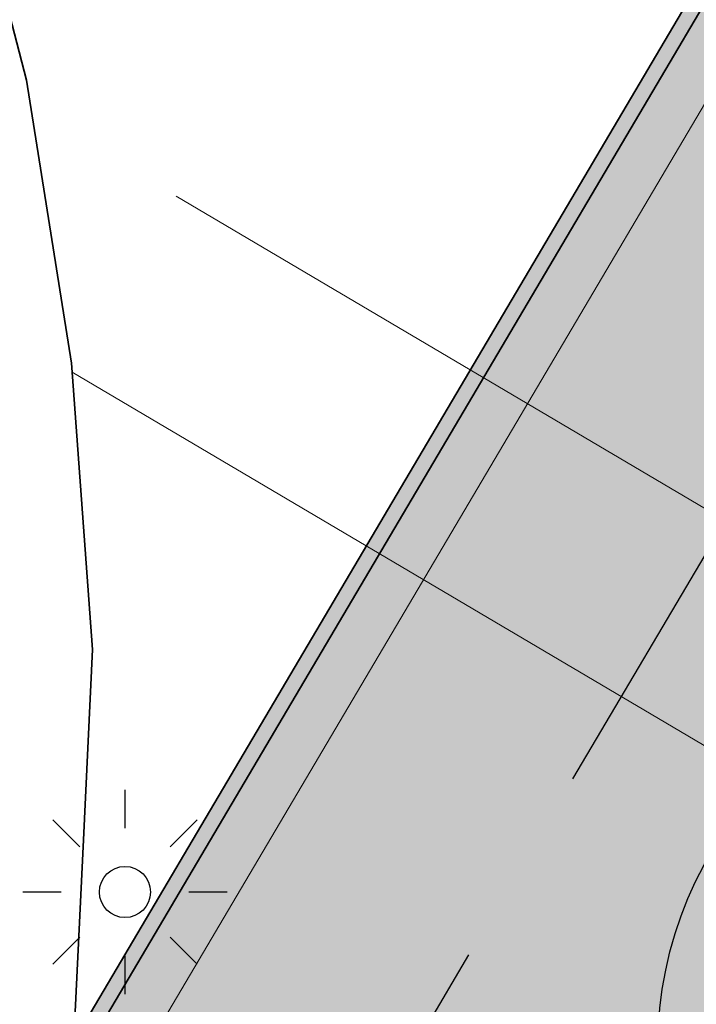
# Model space of a CAD drawing. Header units: metres. Extents: x 154038 to 155227, y 461678 to 462519.
# Tile 47 of 656: x 154292.99 to 154299.62, y 462044.14 to 462053.78. Entities that reach past the tile are written whole.
import ezdxf
from ezdxf import colors
from ezdxf.entities.mleader import LeaderData, LeaderLine
from ezdxf.math import Vec2, Vec3

# ---------------------------------------------------------------- set-up
doc = ezdxf.new("R2010")
doc.units = ezdxf.units.M
doc.linetypes.add('AM-AS', pattern=[16, 10, -2, 2, -2])
for name, color, linetype, lineweight in [('N-GV-GR-BOOM-G', 200, 'Continuous', 25), ('N-GV-GR-BOOM-S', 200, 'Continuous', 25), ('N-PV-KG-WERKGRENS-G', 1, 'Continuous', 35), ('N-WE-KG-WERKGRENS-G', 1, 'Continuous', 35), ('N-WE-KL-ET_LS_OV_LICHTMAST-G', 2, 'Continuous', 25), ('N-WE-KL-ET_LS_OV_LICHTMAST_4M-S', 1, 'Continuous', 25), ('N-WE-VH-KANTOPSLUITING_TROTTOIRBAND_130 150-G', 2, 'Continuous', 0), ('N-WE-VH-KANTVERHARDING_MOLGOOT-G', 6, 'Continuous', 18), ('N-WE-VH-VERHARDING_STRAATBAKSTEEN_Rijbaan-KV_DF-G', 160, 'Continuous', 35)]:
    doc.layers.add(name, color=color, linetype=linetype, lineweight=lineweight)
doc.layers.add('N-PV-WEG_RIJBAAN-AS-G', color=40, linetype='AM-AS')
doc.layers.add('X-XX-AL-HULP-T', color=7, linetype='Continuous')
for name, color, linetype, lineweight, true_color in [('N-WE-VH-KANTOPSLUITING_TROTTOIRBAND_130 150-V', 7, 'Continuous', 5, 0xa7a8aa), ('N-WE-VH-KANTVERHARDING_MOLGOOT-V', 7, 'Continuous', 18, 0xb76059), ('N-WE-VH-VERHARDING_STRAATBAKSTEEN_Rijbaan-KV_DF-V', 7, 'Continuous', 18, 0xb33d26)]:
    doc.layers.add(name, color=color, linetype=linetype, lineweight=lineweight, true_color=true_color)
doc.layers.add('X-XX-AL-PROFIEL-H', color=21, linetype='Continuous', lineweight=18, plot=False)
doc.styles.add('maatvoering', font='arial.ttf')

# ---------------------------------------------------------------- blocks, each defined once
blk = doc.blocks.new('_Dot')
at = {"color": 0, "linetype": 'ByBlock', "lineweight": -2}
blk.add_line((-0.5, 0), (-1, 0), dxfattribs=at)
at = {"color": 0, "linetype": 'ByBlock', "const_width": 0.5}
blk.add_lwpolyline([(-0.25, 0, 1), (0.25, 0, 1)], format="xyb", close=True, dxfattribs=at)
blk = doc.blocks.new('SKL-ET_OV_LICHTMAST-N')
at = {"layer": 'N-WE-KL-ET_LS_OV_LICHTMAST-G'}
for points in [[(0, 1), (0, 0.625)], [(-0.7071067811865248, 0.707106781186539), (-0.4419417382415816, 0.4419417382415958)], [(0.44194173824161, 0.4419417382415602), (0.7071067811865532, 0.7071067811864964)], [(-0.625, 0), (-1, 0)], [(1, 0), (0.625, 0)], [(-0.7071067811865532, -0.7071067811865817), (-0.4419417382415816, -0.44194173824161)], [(0.4419417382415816, -0.4419417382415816), (0.7071067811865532, -0.7071067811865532)], [(0, -0.625), (0, -1)]]:
    blk.add_lwpolyline(points, dxfattribs=at)
blk.add_circle((0, 0), 0.25, dxfattribs=at)
blk = doc.blocks.new('*U353')
at = {"layer": 'N-GV-GR-BOOM-G'}
blk.add_circle((-2.455635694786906e-11, 1.70530256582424e-11), 3.75, dxfattribs=at)

msp = doc.modelspace()

# ---------------------------------------------------------------- hatches: boundary and pattern name
at = {"layer": 'N-WE-VH-KANTOPSLUITING_TROTTOIRBAND_130 150-V'}
h = msp.add_hatch(color=256, dxfattribs=at)
h.dxf.hatch_style = 1
edge = h.paths.add_edge_path()
edge.add_arc((154316.7007223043, 462068.4799535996), 2.000000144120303, 252.7032247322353, 333.257784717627, ccw=False)
edge.add_arc((154313.1334630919, 462057.0210789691), 10.00129754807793, 72.70910643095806, 149.4192959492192)
edge.add_line((154304.5232118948, 462062.1092541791), (154281.4008986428, 462022.9723146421))
edge.add_line((154281.4008986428, 462022.9723146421), (154284.9895646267, 462020.85211158))
edge.add_line((154284.9895646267, 462020.85211158), (154283.8632318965, 462016.2799413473))
edge.add_line((154283.8632318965, 462016.2799413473), (154283.7182008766, 462016.3166251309))
edge.add_line((154283.7182008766, 462016.3166251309), (154284.8172414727, 462020.7796980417))
edge.add_line((154284.8172414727, 462020.7796980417), (154281.1954543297, 462022.9194692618))
edge.add_line((154281.1954543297, 462022.9194692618), (154304.2231416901, 462061.8962445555))
edge.add_arc((154313.1332879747, 462057.0098645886), 10.16205766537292, 72.72686998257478, 151.259360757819, ccw=False)
edge.add_arc((154316.700722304, 462068.4799536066), 1.85000015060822, 252.7032249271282, 333.2586910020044)
edge.add_line((154318.3528597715, 462067.6475220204), (154318.4868026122, 462067.5799993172))
at = {"layer": 'N-WE-VH-KANTVERHARDING_MOLGOOT-V'}
h = msp.add_hatch(color=256, dxfattribs=at)
h.dxf.hatch_style = 1
edge = h.paths.add_edge_path()
edge.add_line((154353.9603339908, 462153.7867322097), (154355.7628846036, 462164.1322223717))
edge.add_line((154355.7628846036, 462164.1322223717), (154352.1387758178, 462165.04183881))
edge.add_line((154352.1387758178, 462165.04183881), (154342.0407687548, 462124.7020604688))
edge.add_line((154342.0407687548, 462124.7020604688), (154335.4473333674, 462104.7467881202))
edge.add_line((154335.4473333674, 462104.7467881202), (154327.4245828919, 462085.3096333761))
edge.add_line((154327.4245828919, 462085.3096333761), (154318.4863874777, 462067.5791758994))
edge.add_arc((154316.7003034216, 462068.4804011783), 2.000575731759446, 251.8420764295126, 333.22532556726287, ccw=False)
edge.add_arc((154313.133468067, 462057.0210730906), 10.0013048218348, 72.88444778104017, 149.4192810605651)
edge.add_line((154304.52321193, 462062.1092542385), (154281.4008986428, 462022.9723146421))
edge.add_line((154281.4008986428, 462022.9723146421), (154281.8313814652, 462022.7179830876))
edge.add_line((154281.8313814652, 462022.7179830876), (154304.9536947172, 462061.8549226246))
edge.add_arc((154313.1328683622, 462057.0226231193), 9.500000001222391, 72.70322324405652, 149.4251791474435, ccw=False)
edge.add_arc((154316.700722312, 462068.4799534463), 2.49999999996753, 252.7032232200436, 333.2439932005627)
edge.add_line((154318.9330516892, 462067.3544733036), (154327.8795577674, 462085.1014164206))
edge.add_line((154327.8795577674, 462085.1014164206), (154335.9164138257, 462104.5727455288))
edge.add_line((154335.9164138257, 462104.5727455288), (154342.5212965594, 462124.562663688))
edge.add_line((154342.5212965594, 462124.562663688), (154352.5023382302, 462164.435079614))
edge.add_line((154352.5023382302, 462164.435079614), (154355.1934000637, 462163.7766586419))
edge.add_line((154355.1934000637, 462163.7766586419), (154353.4753339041, 462153.9082843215))
edge.add_line((154353.4753339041, 462153.9082843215), (154345.8849911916, 462123.5868862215))
edge.add_line((154345.8849911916, 462123.5868862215), (154339.1999770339, 462103.3544473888))
edge.add_line((154339.1999770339, 462103.3544473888), (154331.0643818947, 462083.6438977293))
edge.add_line((154331.0643818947, 462083.6438977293), (154321.4475125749, 462064.5671731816))
edge.add_line((154321.4475125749, 462064.5671731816), (154318.8886288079, 462060.2407197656))
edge.add_line((154318.8886288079, 462060.2407197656), (154316.4648734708, 462061.674251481))
edge.add_arc((154313.6649621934, 462056.9402788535), 5.499999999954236, 59.39777921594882, 149.4251789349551)
edge.add_line((154308.9296511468, 462059.7379259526), (154294.9713985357, 462036.112119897))
edge.add_arc((154299.7067095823, 462033.3144727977), 5.500000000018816, 149.4251789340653, 239.278439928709)
edge.add_line((154296.8969441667, 462028.5863422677), (154310.0954543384, 462020.7429214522))
edge.add_arc((154317.2452423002, 462033.5494498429), 14.66719595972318, 240.8257072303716, 248.928788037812)
edge.add_line((154311.9719746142, 462019.8629862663), (154334.2136220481, 462010.6888172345))
edge.add_arc((154336.310842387, 462015.7732706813), 5.500000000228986, 247.5849764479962, 256.0899883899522)
edge.add_line((154334.9886552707, 462010.434560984), (154350.479603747, 462006.5980660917))
edge.add_arc((154349.3978142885, 462002.2300308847), 4.500000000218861, 59.37977109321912, 76.08998839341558, ccw=False)
edge.add_line((154351.6898680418, 462006.102561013), (154352.3713960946, 462005.6991815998))
edge.add_arc((154355.1727951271, 462010.4322739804), 5.500000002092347, 239.3797710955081, 256.0899883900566)
edge.add_line((154353.8506080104, 462005.0935642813), (154356.8576089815, 462004.3488491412))
edge.add_line((154356.8576089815, 462004.3488491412), (154367.4052634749, 462001.6844520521))
edge.add_line((154367.4052634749, 462001.6844520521), (154370.4753142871, 462000.9089501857))
edge.add_arc((154371.819281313, 462006.2421981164), 5.499980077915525, 255.8560722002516, 334.798950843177)
edge.add_line((154376.7957691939, 462003.9003293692), (154378.8076092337, 462008.1754894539))
edge.add_arc((154373.8311063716, 462010.5173731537), 5.499999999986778, 334.7988763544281, 345.8749618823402)
edge.add_line((154379.1648164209, 462009.1751596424), (154402.0143723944, 462099.975099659))
edge.add_line((154402.0143723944, 462099.975099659), (154406.3783169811, 462098.8769249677))
edge.add_line((154406.3783169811, 462098.8769249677), (154396.8467126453, 462061.0000794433))
edge.add_line((154396.8467126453, 462061.0000794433), (154397.3315953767, 462060.8780600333))
edge.add_line((154397.3315953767, 462060.8780600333), (154406.9852191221, 462099.2397882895))
edge.add_line((154406.9852191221, 462099.2397882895), (154401.6515090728, 462100.5820018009))
edge.add_line((154401.6515090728, 462100.5820018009), (154378.6799336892, 462009.2971790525))
edge.add_arc((154373.8311063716, 462010.5173731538), 5.000000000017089, 334.79887635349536, 345.87496188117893, ccw=False)
edge.add_line((154378.3551998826, 462008.3883879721), (154376.3433598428, 462004.1132278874))
edge.add_arc((154371.8192663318, 462006.2422130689), 4.999999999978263, 255.8233322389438, 334.798876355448, ccw=False)
edge.add_line((154370.594703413, 462001.3944872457), (154356.9789372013, 462004.8339066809))
edge.add_line((154356.9789372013, 462004.8339066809), (154353.9708068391, 462005.5789015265))
edge.add_arc((154355.1727951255, 462010.4322739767), 4.999999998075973, 239.37977108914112, 256.08998839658, ccw=False)
edge.add_line((154352.6260687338, 462006.1294627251), (154351.944540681, 462006.5328421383))
edge.add_arc((154349.3978142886, 462002.2300308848), 5.000000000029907, 59.37977109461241, 76.08998839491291)
edge.add_line((154350.5998025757, 462007.0834033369), (154335.1088540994, 462010.9198982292))
edge.add_arc((154336.3108423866, 462015.7732706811), 4.999999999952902, 247.5849764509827, 256.0899883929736, ccw=False)
edge.add_line((154334.4042784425, 462011.1510402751), (154312.1571632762, 462020.327464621))
edge.add_arc((154317.2452423, 462033.549449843), 14.16719595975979, 240.8527758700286, 248.95229696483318, ccw=False)
edge.add_line((154310.3450331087, 462021.1762305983), (154297.1523773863, 462029.0161723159))
edge.add_arc((154299.7067095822, 462033.3144727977), 4.99999999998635, 149.425178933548, 239.2784399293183, ccw=False)
edge.add_line((154295.4018813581, 462035.8577883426), (154309.3601339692, 462059.4835943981))
edge.add_arc((154313.6649621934, 462056.9402788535), 4.999999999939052, 59.39777921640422, 149.425178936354, ccw=False)
edge.add_line((154316.2103360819, 462061.243890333), (154319.064452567, 462059.5558212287))
edge.add_line((154319.064452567, 462059.5558212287), (154321.8864262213, 462064.3270959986))
edge.add_line((154321.8864262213, 462064.3270959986), (154331.5193567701, 462083.4356807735))
edge.add_line((154331.5193567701, 462083.4356807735), (154339.669057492, 462103.1804047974))
edge.add_line((154339.669057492, 462103.1804047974), (154346.3655189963, 462123.4474894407))
edge.add_line((154346.3655189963, 462123.4474894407), (154353.9603339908, 462153.7867322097))
at = {"layer": 'N-WE-VH-VERHARDING_STRAATBAKSTEEN_Rijbaan-KV_DF-V'}
h = msp.add_hatch(color=256, dxfattribs=at)
h.dxf.hatch_style = 1
edge = h.paths.add_edge_path()
edge.add_line((154346.3655189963, 462123.4474894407), (154339.6690574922, 462103.1804047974))
edge.add_line((154339.6690574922, 462103.1804047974), (154331.5193567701, 462083.4356807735))
edge.add_line((154331.5193567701, 462083.4356807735), (154321.8864262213, 462064.3270959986))
edge.add_line((154321.8864262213, 462064.3270959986), (154319.064452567, 462059.5558212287))
edge.add_line((154319.064452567, 462059.5558212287), (154316.2103360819, 462061.243890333))
edge.add_arc((154313.6649621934, 462056.9402788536), 4.999999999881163, 59.39777921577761, 149.4251789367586)
edge.add_line((154309.3601339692, 462059.4835943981), (154295.4018813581, 462035.8577883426))
edge.add_arc((154299.7067095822, 462033.3144727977), 4.999999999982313, 149.425178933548, 239.2784399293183)
edge.add_line((154297.1523773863, 462029.0161723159), (154310.3450331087, 462021.1762305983))
edge.add_arc((154317.2452423, 462033.549449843), 14.16719595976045, 240.8527758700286, 248.9522969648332)
edge.add_line((154312.1571632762, 462020.327464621), (154334.4042784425, 462011.1510402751))
edge.add_arc((154336.3108423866, 462015.7732706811), 4.999999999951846, 247.5849764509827, 256.0899883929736)
edge.add_line((154335.1088540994, 462010.9198982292), (154350.5998025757, 462007.0834033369))
edge.add_arc((154349.3978142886, 462002.2300308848), 5.000000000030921, 59.37977109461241, 76.0899883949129, ccw=False)
edge.add_line((154351.944540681, 462006.5328421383), (154352.6260687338, 462006.1294627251))
edge.add_arc((154355.1727951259, 462010.4322739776), 4.999999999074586, 239.3797710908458, 256.0899883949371)
edge.add_line((154353.9708068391, 462005.5789015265), (154356.9781779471, 462004.8340984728))
edge.add_line((154356.9781779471, 462004.8340984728), (154367.5271780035, 462002.1693614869))
edge.add_line((154367.5271780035, 462002.1693614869), (154370.594703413, 462001.3944872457))
edge.add_arc((154371.8192663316, 462006.2422130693), 5.000000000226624, 255.8233322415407, 334.7988763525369)
edge.add_line((154376.3433598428, 462004.1132278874), (154378.3551998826, 462008.3883879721))
edge.add_arc((154373.8311063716, 462010.5173731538), 5.000000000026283, 334.7988763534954, 345.8749618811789)
edge.add_line((154378.6799336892, 462009.2971790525), (154401.6515090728, 462100.5820018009))
edge.add_line((154401.6515090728, 462100.5820018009), (154406.9852191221, 462099.2397882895))
edge.add_line((154406.9852191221, 462099.2397882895), (154397.3315953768, 462060.8780600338))
edge.add_line((154397.3315953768, 462060.8780600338), (154396.6527595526, 462061.0488872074))
edge.add_line((154396.6527595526, 462061.0488872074), (154394.6715745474, 462053.1760217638))
edge.add_line((154394.6715745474, 462053.1760217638), (154395.3511736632, 462053.0050023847))
edge.add_line((154395.3511736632, 462053.0050023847), (154390.2256132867, 462032.6401919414))
edge.add_line((154390.2256132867, 462032.6401919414), (154389.5467596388, 462032.8109482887))
edge.add_line((154389.5467596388, 462032.8109482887), (154388.7372010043, 462029.5939109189))
edge.add_line((154388.7372010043, 462029.5939109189), (154389.4156288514, 462029.4214625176))
edge.add_line((154389.4156288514, 462029.4214625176), (154383.7651946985, 462006.9676746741))
edge.add_line((154383.7651946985, 462006.9676746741), (154376.807218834, 461992.1819759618))
edge.add_arc((154381.331312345, 461990.0529907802), 4.999999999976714, 154.7988763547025, 166.0156035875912)
edge.add_line((154376.4795044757, 461991.2612789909), (154371.1051861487, 461969.68365288))
edge.add_line((154371.1051861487, 461969.68365288), (154363.8723419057, 461953.1420104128))
edge.add_arc((154368.4536651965, 461951.1389210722), 5.000088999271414, 156.3836358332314, 248.3411709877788)
edge.add_line((154366.60823727, 461946.491848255), (154366.6592998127, 461946.4715747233))
edge.add_line((154366.6592998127, 461946.4715747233), (154352.2416857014, 461952.1958481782))
edge.add_arc((154354.0386536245, 461956.8622859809), 5.000473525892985, 248.939130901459, 336.380420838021)
edge.add_line((154358.6202168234, 461954.8587855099), (154365.8806715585, 461971.4635736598))
edge.add_line((154365.8806715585, 461971.4635736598), (154371.1315098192, 461992.5091953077))
edge.add_arc((154366.27970195, 461993.7174835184), 4.999999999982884, 346.0156035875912, 435.8233322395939)
edge.add_line((154367.5042648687, 461998.5652093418), (154356.1296396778, 462001.438503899))
edge.add_line((154356.1296396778, 462001.438503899), (154353.1565705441, 462002.1748154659))
edge.add_arc((154351.9545822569, 461997.321443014), 4.99999999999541, 76.08998839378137, 92.77818827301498)
edge.add_line((154351.7122345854, 462002.315566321), (154350.8803402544, 462002.2858641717))
edge.add_arc((154350.6379925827, 462007.2799874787), 4.999999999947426, 256.0899883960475, 272.778188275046, ccw=False)
edge.add_line((154349.4360042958, 462002.4266150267), (154337.7325265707, 462005.3251033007))
edge.add_arc((154337.2517312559, 462003.38375432), 1.999999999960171, 76.08998839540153, 165.7499673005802)
edge.add_line((154335.3132697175, 462003.8760620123), (154335.1888994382, 462003.3863540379))
edge.add_line((154335.1888994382, 462003.3863540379), (154331.809089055, 462004.2350527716))
edge.add_line((154331.809089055, 462004.2350527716), (154332.0188515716, 462005.1214022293))
edge.add_arc((154330.0726110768, 462005.5819974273), 1.999999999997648, 346.6854067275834, 427.584976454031)
edge.add_line((154330.8352366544, 462007.4308895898), (154310.3759552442, 462015.8698735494))
edge.add_arc((154317.2452423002, 462033.5494498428), 18.96719595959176, 240.6390520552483, 248.76667882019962, ccw=False)
edge.add_line((154307.9454396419, 462017.0186243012), (154294.2962136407, 462025.129890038))
edge.add_arc((154292.7636143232, 462022.5509097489), 2.999999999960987, 59.27843992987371, 165.8531268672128)
edge.add_line((154289.8545971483, 462023.2841348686), (154287.8359008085, 462015.2751044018))
edge.add_line((154287.8359008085, 462015.2751044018), (154283.8632318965, 462016.2799413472))
edge.add_line((154283.8632318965, 462016.2799413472), (154284.9895646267, 462020.85211158))
edge.add_line((154284.9895646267, 462020.85211158), (154281.4008986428, 462022.9723146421))
edge.add_line((154281.4008986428, 462022.9723146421), (154304.5232118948, 462062.1092541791))
edge.add_arc((154313.1334630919, 462057.0210789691), 10.00129754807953, 72.70910643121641, 149.419295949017, ccw=False)
edge.add_arc((154316.7007223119, 462068.4799534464), 2.000000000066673, 252.7032232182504, 333.2466271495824)
edge.add_line((154318.4866272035, 462067.5796514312), (154327.4245828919, 462085.3096333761))
edge.add_line((154327.4245828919, 462085.3096333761), (154335.4473333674, 462104.7467881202))
edge.add_line((154335.4473333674, 462104.7467881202), (154342.0407687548, 462124.7020604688))
edge.add_line((154342.0407687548, 462124.7020604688), (154352.1387758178, 462165.04183881))
edge.add_line((154352.1387758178, 462165.04183881), (154355.7628846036, 462164.1322223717))
edge.add_line((154355.7628846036, 462164.1322223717), (154353.9603339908, 462153.7867322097))
edge.add_line((154353.9603339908, 462153.7867322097), (154346.3655189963, 462123.4474894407))
edge = h.paths.add_edge_path(flags=17)
edge.add_arc((154735.5031688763, 462271.5015979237), 4.999999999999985, 125.9385176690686, 138.150287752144, ccw=False)
edge.add_line((154732.5685849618, 462275.549834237), (154735.8470371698, 462277.9263983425))
edge.add_arc((154736.4339539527, 462277.1167510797), 1.000000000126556, 44.27258667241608, 125.93851766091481, ccw=False)
edge.add_line((154737.1499807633, 462277.8148238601), (154732.334294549, 462282.9696525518))
edge.add_arc((154731.6182677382, 462282.2715797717), 1.000000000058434, -54.06148233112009, 44.272586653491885, ccw=False)
edge.add_line((154732.2051845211, 462281.4619325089), (154729.9240080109, 462279.8082978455))
edge.add_arc((154735.7931758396, 462271.7118252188), 9.999999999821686, 125.9385176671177, 159.8812514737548)
edge.add_line((154726.4033583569, 462275.1514949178), (154712.1371545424, 462236.2067526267))
edge.add_arc((154709.3202092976, 462237.2386535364), 3.000000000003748, 249.8812514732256, 339.8812514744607, ccw=False)
edge.add_line((154708.2883083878, 462234.4217082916), (154663.7725424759, 462250.7286845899))
edge.add_line((154663.7725424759, 462250.7286845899), (154656.1079703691, 462250.0630933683))
edge.add_line((154656.1079703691, 462250.0630933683), (154584.3613417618, 462276.2290524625))
edge.add_arc((154586.0632988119, 462280.9304984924), 5.000025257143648, 159.6304989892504, 250.09938210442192, ccw=False)
edge.add_line((154581.3759381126, 462282.6708726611), (154586.6440892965, 462297.0625800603))
edge.add_line((154586.6440892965, 462297.0625800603), (154545.8382322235, 462312.2135262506))
edge.add_line((154545.8382322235, 462312.2135262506), (154543.9238186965, 462307.0574598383))
edge.add_line((154543.9238186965, 462307.0574598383), (154578.6714521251, 462294.1558922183))
edge.add_arc((154577.6272265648, 462291.3434923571), 3.000000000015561, -20.21334639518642, 69.63036995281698, ccw=False)
edge.add_line((154580.442464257, 462290.3069419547), (154576.1003610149, 462278.5139286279))
edge.add_arc((154571.4082981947, 462280.2415126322), 5.000000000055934, 301.49318088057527, 339.7866536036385, ccw=False)
edge.add_arc((154579.2442544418, 462267.4509774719), 9.999999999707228, 121.4931808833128, 159.6303699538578)
edge.add_line((154569.869588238, 462270.9317293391), (154560.0751634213, 462244.5540653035))
edge.add_arc((154557.2717091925, 462245.6220748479), 2.999999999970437, 249.9106884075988, 339.14506041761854, ccw=False)
edge.add_line((154556.2412556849, 462242.8045998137), (154537.0470548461, 462249.8246199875))
edge.add_arc((154536.360085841, 462247.9463032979), 2.000000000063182, 69.9106884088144, 159.7067651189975)
edge.add_line((154534.484226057, 462248.6399531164), (154518.7866293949, 462206.1884314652))
edge.add_line((154518.7866293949, 462206.1884314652), (154517.1266457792, 462201.6684760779))
edge.add_line((154517.1266457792, 462201.6684760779), (154504.0308506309, 462166.2479160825))
edge.add_line((154504.0308506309, 462166.2479160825), (154508.5329932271, 462164.5833704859))
edge.add_line((154508.5329932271, 462164.5833704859), (154521.6305956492, 462200.0088186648))
edge.add_line((154521.6305956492, 462200.0088186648), (154523.2905399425, 462204.5286669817))
edge.add_line((154523.2905399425, 462204.5286669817), (154536.2906664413, 462239.6853322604))
edge.add_arc((154540.9803159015, 462237.9512077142), 5.000000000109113, 69.91068840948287, 159.706765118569, ccw=False)
edge.add_line((154542.6977384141, 462242.6469994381), (154554.4056087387, 462238.3650037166))
edge.add_arc((154557.1538001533, 462245.8775869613), 7.999466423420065, 249.90688527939, 339.6332798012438)
edge.add_line((154564.6531743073, 462243.093552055), (154574.4386699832, 462269.447448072))
edge.add_arc((154579.1259759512, 462267.7069990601), 5.000000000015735, 69.96311292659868, 159.6294766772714, ccw=False)
edge.add_line((154580.8391011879, 462272.4043602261), (154655.4630948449, 462245.1890275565))
edge.add_line((154655.4630948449, 462245.1890275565), (154663.1240823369, 462245.8543074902))
edge.add_line((154663.1240823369, 462245.8543074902), (154713.9613245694, 462227.2316535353))
edge.add_line((154713.9613245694, 462227.2316535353), (154727.5885351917, 462264.4320337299))
edge.add_arc((154730.4054804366, 462263.4001328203), 2.999999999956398, 69.882642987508, 159.8812514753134, ccw=False)
edge.add_line((154731.4373129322, 462266.2171031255), (154749.540967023, 462259.5858871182))
edge.add_line((154749.540967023, 462259.5858871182), (154751.0397480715, 462263.6249638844))
edge.add_line((154751.0397480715, 462263.6249638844), (154734.4045412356, 462269.7183000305))
edge.add_arc((154736.1283149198, 462274.4117704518), 5.000006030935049, 197.6182283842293, 249.83320066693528, ccw=False)
edge.add_arc((154733.2690260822, 462273.5037486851), 2.000000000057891, 138.1345799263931, 197.6182116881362, ccw=False)
edge.add_line((154731.7795971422, 462274.8385151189), (154731.7786818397, 462274.8374930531))
edge = h.paths.add_edge_path(flags=0)
edge.add_arc((154536.360085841, 462247.9463032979), 2.000000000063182, 69.9106884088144, 159.7067651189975, ccw=False)
edge.add_arc((154536.360085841, 462247.9463032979), 2.000000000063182, 69.9106884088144, 159.7067651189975)
edge = h.paths.add_edge_path(flags=0)
edge.add_arc((154735.7931758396, 462271.7118252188), 9.999999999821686, 125.93851766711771, 159.8812514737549, ccw=False)
edge.add_arc((154735.7931758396, 462271.7118252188), 9.999999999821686, 125.9385176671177, 159.8812514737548)
edge = h.paths.add_edge_path(flags=17)
edge.add_arc((154735.5031688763, 462271.5015979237), 4.999999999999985, 125.9385176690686, 138.150287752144)
edge.add_line((154731.7795971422, 462274.8385151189), (154731.7786818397, 462274.8374930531))
edge.add_arc((154733.2690260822, 462273.5037486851), 2.000000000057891, 138.134579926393, 197.6182116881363)
edge.add_arc((154736.1283149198, 462274.4117704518), 5.000006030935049, 197.6182283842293, 249.8332006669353)
edge.add_line((154751.0397480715, 462263.6249638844), (154734.4045412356, 462269.7183000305))
edge.add_line((154749.540967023, 462259.5858871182), (154751.0397480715, 462263.6249638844))
edge.add_line((154731.4373129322, 462266.2171031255), (154749.540967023, 462259.5858871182))
edge.add_arc((154730.4054804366, 462263.4001328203), 2.999999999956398, 69.88264298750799, 159.8812514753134)
edge.add_line((154713.9613245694, 462227.2316535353), (154727.5885351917, 462264.4320337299))
edge.add_line((154663.1240823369, 462245.8543074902), (154713.9613245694, 462227.2316535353))
edge.add_line((154655.4630948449, 462245.1890275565), (154663.1240823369, 462245.8543074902))
edge.add_line((154580.8391011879, 462272.4043602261), (154655.4630948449, 462245.1890275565))
edge.add_arc((154579.1259759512, 462267.7069990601), 5.000000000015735, 69.96311292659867, 159.6294766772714)
edge.add_line((154564.6531743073, 462243.093552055), (154574.4386699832, 462269.447448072))
edge.add_arc((154557.1538001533, 462245.8775869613), 7.999466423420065, 249.90688527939, 339.6332798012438)
edge.add_line((154542.6977384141, 462242.6469994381), (154554.4056087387, 462238.3650037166))
edge.add_arc((154540.9803159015, 462237.9512077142), 5.000000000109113, 69.9106884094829, 159.706765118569)
edge.add_line((154523.2905399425, 462204.5286669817), (154536.2906664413, 462239.6853322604))
edge.add_line((154521.6305956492, 462200.0088186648), (154523.2905399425, 462204.5286669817))
edge.add_line((154508.5329932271, 462164.5833704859), (154521.6305956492, 462200.0088186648))
edge.add_line((154504.0308506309, 462166.2479160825), (154508.5329932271, 462164.5833704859))
edge.add_line((154517.1266457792, 462201.6684760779), (154504.0308506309, 462166.2479160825))
edge.add_line((154518.7866293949, 462206.1884314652), (154517.1266457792, 462201.6684760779))
edge.add_line((154534.484226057, 462248.6399531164), (154518.7866293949, 462206.1884314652))
edge.add_arc((154536.360085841, 462247.9463032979), 2.000000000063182, 69.9106884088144, 159.7067651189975)
edge.add_line((154556.2412556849, 462242.8045998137), (154537.0470548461, 462249.8246199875))
edge.add_arc((154557.2717091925, 462245.6220748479), 2.999999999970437, 249.9106884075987, 339.1450604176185)
edge.add_line((154569.869588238, 462270.9317293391), (154560.0751634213, 462244.5540653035))
edge.add_arc((154579.2442544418, 462267.4509774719), 9.999999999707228, 121.4931808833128, 159.6303699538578)
edge.add_arc((154571.4082981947, 462280.2415126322), 5.000000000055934, 301.4931808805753, 339.7866536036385)
edge.add_line((154580.442464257, 462290.3069419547), (154576.1003610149, 462278.5139286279))
edge.add_arc((154577.6272265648, 462291.3434923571), 3.000000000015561, 339.7866536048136, 429.6303699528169)
edge.add_line((154543.9238186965, 462307.0574598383), (154578.6714521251, 462294.1558922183))
edge.add_line((154545.8382322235, 462312.2135262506), (154543.9238186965, 462307.0574598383))
edge.add_line((154586.6440892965, 462297.0625800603), (154545.8382322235, 462312.2135262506))
edge.add_line((154581.3759381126, 462282.6708726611), (154586.6440892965, 462297.0625800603))
edge.add_arc((154586.0632988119, 462280.9304984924), 5.000025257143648, 159.6304989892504, 250.0993821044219)
edge.add_line((154656.1079703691, 462250.0630933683), (154584.3613417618, 462276.2290524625))
edge.add_line((154663.7725424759, 462250.7286845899), (154656.1079703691, 462250.0630933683))
edge.add_line((154708.2883083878, 462234.4217082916), (154663.7725424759, 462250.7286845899))
edge.add_arc((154709.3202092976, 462237.2386535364), 3.000000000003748, 249.8812514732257, 339.8812514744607)
edge.add_line((154726.4033583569, 462275.1514949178), (154712.1371545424, 462236.2067526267))
edge.add_arc((154735.7931758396, 462271.7118252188), 9.999999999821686, 125.9385176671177, 159.8812514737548)
edge.add_line((154732.2051845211, 462281.4619325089), (154729.9240080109, 462279.8082978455))
edge.add_arc((154731.6182677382, 462282.2715797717), 1.000000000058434, 305.9385176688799, 404.2725866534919)
edge.add_line((154732.334294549, 462282.9696525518), (154737.1499807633, 462277.8148238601))
edge.add_arc((154736.4339539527, 462277.1167510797), 1.000000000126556, 44.27258667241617, 125.9385176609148)
edge.add_line((154735.8470371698, 462277.9263983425), (154732.5685849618, 462275.549834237))
edge = h.paths.add_edge_path(flags=0)
edge.add_arc((154736.1283149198, 462274.4117704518), 5.000006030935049, 197.6182283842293, 249.8332006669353)
edge.add_arc((154736.1283149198, 462274.4117704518), 5.000006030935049, 197.6182283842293, 249.8332006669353)
edge = h.paths.add_edge_path(flags=0)
edge.add_arc((154733.2690260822, 462273.5037486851), 2.000000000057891, 138.134579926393, 197.6182116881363)
edge.add_arc((154733.2690260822, 462273.5037486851), 2.000000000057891, 138.134579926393, 197.6182116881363)
edge = h.paths.add_edge_path(flags=0)
edge.add_line((154731.7795971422, 462274.8385151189), (154731.7786818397, 462274.8374930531))
edge.add_line((154731.7795971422, 462274.8385151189), (154731.7786818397, 462274.8374930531))
edge = h.paths.add_edge_path(flags=0)
edge.add_arc((154735.5031688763, 462271.5015979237), 4.999999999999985, 125.9385176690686, 138.150287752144)
edge.add_arc((154735.5031688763, 462271.5015979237), 4.999999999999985, 125.9385176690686, 138.150287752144)
edge = h.paths.add_edge_path(flags=0)
edge.add_line((154732.2051845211, 462281.4619325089), (154729.9240080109, 462279.8082978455))
edge.add_line((154732.2051845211, 462281.4619325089), (154729.9240080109, 462279.8082978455))
edge = h.paths.add_edge_path(flags=0)
edge.add_arc((154731.6182677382, 462282.2715797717), 1.000000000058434, 305.9385176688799, 404.2725866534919)
edge.add_arc((154731.6182677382, 462282.2715797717), 1.000000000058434, 305.9385176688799, 404.2725866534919)
edge = h.paths.add_edge_path(flags=0)
edge.add_line((154737.1499807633, 462277.8148238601), (154732.334294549, 462282.9696525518))
edge.add_line((154737.1499807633, 462277.8148238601), (154732.334294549, 462282.9696525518))
edge = h.paths.add_edge_path(flags=0)
edge.add_arc((154736.4339539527, 462277.1167510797), 1.000000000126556, 44.27258667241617, 125.9385176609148)
edge.add_arc((154736.4339539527, 462277.1167510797), 1.000000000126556, 44.27258667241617, 125.9385176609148)
edge = h.paths.add_edge_path(flags=0)
edge.add_line((154732.5685849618, 462275.549834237), (154735.8470371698, 462277.9263983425))
edge.add_line((154732.5685849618, 462275.549834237), (154735.8470371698, 462277.9263983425))
edge = h.paths.add_edge_path(flags=0)
edge.add_line((154556.2412556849, 462242.8045998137), (154537.0470548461, 462249.8246199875))
edge.add_line((154556.2412556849, 462242.8045998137), (154537.0470548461, 462249.8246199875))
edge = h.paths.add_edge_path(flags=0)
edge.add_arc((154557.2717091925, 462245.6220748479), 2.999999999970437, 249.9106884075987, 339.1450604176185)
edge.add_arc((154557.2717091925, 462245.6220748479), 2.999999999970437, 249.9106884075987, 339.1450604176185)
edge = h.paths.add_edge_path(flags=0)
edge.add_line((154569.869588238, 462270.9317293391), (154560.0751634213, 462244.5540653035))
edge.add_line((154569.869588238, 462270.9317293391), (154560.0751634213, 462244.5540653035))
edge = h.paths.add_edge_path(flags=0)
edge.add_arc((154579.2442544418, 462267.4509774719), 9.999999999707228, 121.4931808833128, 159.6303699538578)
edge.add_arc((154579.2442544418, 462267.4509774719), 9.999999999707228, 121.4931808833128, 159.6303699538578)
edge = h.paths.add_edge_path(flags=0)
edge.add_arc((154571.4082981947, 462280.2415126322), 5.000000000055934, 301.4931808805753, 339.7866536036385)
edge.add_arc((154571.4082981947, 462280.2415126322), 5.000000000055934, 301.4931808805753, 339.7866536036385)
edge = h.paths.add_edge_path(flags=0)
edge.add_line((154580.442464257, 462290.3069419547), (154576.1003610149, 462278.5139286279))
edge.add_line((154580.442464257, 462290.3069419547), (154576.1003610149, 462278.5139286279))
edge = h.paths.add_edge_path(flags=0)
edge.add_arc((154577.6272265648, 462291.3434923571), 3.000000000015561, 339.7866536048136, 429.6303699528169)
edge.add_arc((154577.6272265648, 462291.3434923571), 3.000000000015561, 339.7866536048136, 429.6303699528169)
edge = h.paths.add_edge_path(flags=0)
edge.add_line((154543.9238186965, 462307.0574598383), (154578.6714521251, 462294.1558922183))
edge.add_line((154543.9238186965, 462307.0574598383), (154578.6714521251, 462294.1558922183))
edge = h.paths.add_edge_path(flags=0)
edge.add_line((154545.8382322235, 462312.2135262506), (154543.9238186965, 462307.0574598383))
edge.add_line((154545.8382322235, 462312.2135262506), (154543.9238186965, 462307.0574598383))
edge = h.paths.add_edge_path(flags=0)
edge.add_line((154586.6440892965, 462297.0625800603), (154545.8382322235, 462312.2135262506))
edge.add_line((154586.6440892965, 462297.0625800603), (154545.8382322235, 462312.2135262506))
edge = h.paths.add_edge_path(flags=0)
edge.add_line((154581.3759381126, 462282.6708726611), (154586.6440892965, 462297.0625800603))
edge.add_line((154581.3759381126, 462282.6708726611), (154586.6440892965, 462297.0625800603))
edge = h.paths.add_edge_path(flags=0)
edge.add_arc((154586.0632988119, 462280.9304984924), 5.000025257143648, 159.6304989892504, 250.0993821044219)
edge.add_arc((154586.0632988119, 462280.9304984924), 5.000025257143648, 159.6304989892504, 250.0993821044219)
edge = h.paths.add_edge_path(flags=0)
edge.add_line((154656.1079703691, 462250.0630933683), (154584.3613417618, 462276.2290524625))
edge.add_line((154656.1079703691, 462250.0630933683), (154584.3613417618, 462276.2290524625))
edge = h.paths.add_edge_path(flags=0)
edge.add_line((154663.7725424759, 462250.7286845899), (154656.1079703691, 462250.0630933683))
edge.add_line((154663.7725424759, 462250.7286845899), (154656.1079703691, 462250.0630933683))
edge = h.paths.add_edge_path(flags=0)
edge.add_line((154708.2883083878, 462234.4217082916), (154663.7725424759, 462250.7286845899))
edge.add_line((154708.2883083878, 462234.4217082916), (154663.7725424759, 462250.7286845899))
edge = h.paths.add_edge_path(flags=0)
edge.add_arc((154709.3202092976, 462237.2386535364), 3.000000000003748, 249.8812514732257, 339.8812514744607)
edge.add_arc((154709.3202092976, 462237.2386535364), 3.000000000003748, 249.8812514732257, 339.8812514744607)
edge = h.paths.add_edge_path(flags=0)
edge.add_line((154726.4033583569, 462275.1514949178), (154712.1371545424, 462236.2067526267))
edge.add_line((154726.4033583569, 462275.1514949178), (154712.1371545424, 462236.2067526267))
edge = h.paths.add_edge_path(flags=0)
edge.add_line((154751.0397480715, 462263.6249638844), (154734.4045412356, 462269.7183000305))
edge.add_line((154751.0397480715, 462263.6249638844), (154734.4045412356, 462269.7183000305))
edge = h.paths.add_edge_path(flags=0)
edge.add_line((154749.540967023, 462259.5858871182), (154751.0397480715, 462263.6249638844))
edge.add_line((154749.540967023, 462259.5858871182), (154751.0397480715, 462263.6249638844))
edge = h.paths.add_edge_path(flags=0)
edge.add_line((154731.4373129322, 462266.2171031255), (154749.540967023, 462259.5858871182))
edge.add_line((154731.4373129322, 462266.2171031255), (154749.540967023, 462259.5858871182))
edge = h.paths.add_edge_path(flags=0)
edge.add_arc((154730.4054804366, 462263.4001328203), 2.999999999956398, 69.88264298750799, 159.8812514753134)
edge.add_arc((154730.4054804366, 462263.4001328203), 2.999999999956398, 69.88264298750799, 159.8812514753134)
edge = h.paths.add_edge_path(flags=0)
edge.add_line((154713.9613245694, 462227.2316535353), (154727.5885351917, 462264.4320337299))
edge.add_line((154713.9613245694, 462227.2316535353), (154727.5885351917, 462264.4320337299))
edge = h.paths.add_edge_path(flags=0)
edge.add_line((154663.1240823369, 462245.8543074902), (154713.9613245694, 462227.2316535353))
edge.add_line((154663.1240823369, 462245.8543074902), (154713.9613245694, 462227.2316535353))
edge = h.paths.add_edge_path(flags=0)
edge.add_line((154655.4630948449, 462245.1890275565), (154663.1240823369, 462245.8543074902))
edge.add_line((154655.4630948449, 462245.1890275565), (154663.1240823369, 462245.8543074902))
edge = h.paths.add_edge_path(flags=0)
edge.add_line((154580.8391011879, 462272.4043602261), (154655.4630948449, 462245.1890275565))
edge.add_line((154580.8391011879, 462272.4043602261), (154655.4630948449, 462245.1890275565))
edge = h.paths.add_edge_path(flags=0)
edge.add_arc((154579.1259759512, 462267.7069990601), 5.000000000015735, 69.96311292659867, 159.6294766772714)
edge.add_arc((154579.1259759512, 462267.7069990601), 5.000000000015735, 69.96311292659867, 159.6294766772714)
edge = h.paths.add_edge_path(flags=0)
edge.add_line((154564.6531743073, 462243.093552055), (154574.4386699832, 462269.447448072))
edge.add_line((154564.6531743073, 462243.093552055), (154574.4386699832, 462269.447448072))
edge = h.paths.add_edge_path(flags=0)
edge.add_arc((154557.1538001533, 462245.8775869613), 7.999466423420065, 249.90688527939, 339.6332798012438)
edge.add_arc((154557.1538001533, 462245.8775869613), 7.999466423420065, 249.90688527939, 339.6332798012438)
edge = h.paths.add_edge_path(flags=0)
edge.add_line((154542.6977384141, 462242.6469994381), (154554.4056087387, 462238.3650037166))
edge.add_line((154542.6977384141, 462242.6469994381), (154554.4056087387, 462238.3650037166))
edge = h.paths.add_edge_path(flags=0)
edge.add_arc((154540.9803159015, 462237.9512077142), 5.000000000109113, 69.9106884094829, 159.706765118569)
edge.add_arc((154540.9803159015, 462237.9512077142), 5.000000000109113, 69.9106884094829, 159.706765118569)
edge = h.paths.add_edge_path(flags=0)
edge.add_line((154523.2905399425, 462204.5286669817), (154536.2906664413, 462239.6853322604))
edge.add_line((154523.2905399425, 462204.5286669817), (154536.2906664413, 462239.6853322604))
edge = h.paths.add_edge_path(flags=0)
edge.add_line((154521.6305956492, 462200.0088186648), (154523.2905399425, 462204.5286669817))
edge.add_line((154521.6305956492, 462200.0088186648), (154523.2905399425, 462204.5286669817))
edge = h.paths.add_edge_path(flags=0)
edge.add_line((154508.5329932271, 462164.5833704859), (154521.6305956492, 462200.0088186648))
edge.add_line((154508.5329932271, 462164.5833704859), (154521.6305956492, 462200.0088186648))
edge = h.paths.add_edge_path(flags=0)
edge.add_line((154504.0308506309, 462166.2479160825), (154508.5329932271, 462164.5833704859))
edge.add_line((154504.0308506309, 462166.2479160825), (154508.5329932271, 462164.5833704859))
edge = h.paths.add_edge_path(flags=0)
edge.add_line((154517.1266457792, 462201.6684760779), (154504.0308506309, 462166.2479160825))
edge.add_line((154517.1266457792, 462201.6684760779), (154504.0308506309, 462166.2479160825))
edge = h.paths.add_edge_path(flags=0)
edge.add_line((154518.7866293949, 462206.1884314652), (154517.1266457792, 462201.6684760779))
edge.add_line((154518.7866293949, 462206.1884314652), (154517.1266457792, 462201.6684760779))
edge = h.paths.add_edge_path(flags=0)
edge.add_line((154534.484226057, 462248.6399531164), (154518.7866293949, 462206.1884314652))
edge.add_line((154534.484226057, 462248.6399531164), (154518.7866293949, 462206.1884314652))
edge = h.paths.add_edge_path(flags=17)
edge.add_line((154302.5191957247, 462047.9045891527), (154309.3601339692, 462059.4835943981))
edge.add_arc((154313.6649621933, 462056.9402788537), 4.999999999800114, 59.39777921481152, 149.4251789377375, ccw=False)
edge.add_line((154316.2103360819, 462061.243890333), (154319.064452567, 462059.5558212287))

# ---------------------------------------------------------------- linework, layer by layer
at = {"layer": 'N-PV-KG-WERKGRENS-G', "ltscale": 0.25}
msp.add_lwpolyline([(154285.602, 462030.088), (154289.59, 462036.843), (154293.503, 462043.455), (154293.613, 462045.749), (154293.702, 462047.614), (154293.498, 462050.419), (154293.056, 462053.191), (154292.348, 462055.917), (154291.384, 462058.572), (154290.156, 462061.098), (154288.71, 462063.516), (154287.028, 462065.765), (154284.928, 462068.1), (154282.58, 462070.71), (154283.721, 462073.249), (154288.173, 462083.157), (154298.764, 462079.352), (154302.863, 462076.736), (154301.753, 462074.255), (154314.852, 462067.055)], dxfattribs=at)
at = {"layer": 'N-PV-WEG_RIJBAAN-AS-G'}
msp.add_lwpolyline([(154311.6285187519, 462068.7294022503), (154283.6856555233, 462021.4331764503)], dxfattribs=at)
at = {"layer": 'N-WE-KG-WERKGRENS-G', "ltscale": 0.25}
msp.add_lwpolyline([(154281.1954543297, 462022.9194692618), (154292.7092980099, 462042.4078569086), (154293.5184619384, 462043.777451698), (154304.2231416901, 462061.8962445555, -0.3163626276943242), (154314.852, 462067.055), (154316.7, 462070.58), (154316.907, 462070.433), (154317.07, 462070.238), (154317.178, 462070.009), (154317.224, 462069.759), (154317.205, 462069.506), (154317.123, 462069.266), (154319.182, 462073.063), (154319.238, 462073.165), (154321.759, 462077.813), (154324.312, 462082.52)], format="xyb", dxfattribs=at)
at = {"layer": 'N-WE-VH-KANTOPSLUITING_TROTTOIRBAND_130 150-G'}
msp.add_lwpolyline([(154318.4868026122, 462067.5799993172, -0.3667129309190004), (154316.1060799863, 462066.5703983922, 0.3477975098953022), (154304.5232118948, 462062.1092541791), (154281.4008986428, 462022.9723146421), (154284.9895646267, 462020.85211158), (154283.8632318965, 462016.2799413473), (154283.7182008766, 462016.3166251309), (154284.8172414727, 462020.7796980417), (154281.1954543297, 462022.9194692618), (154304.2231416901, 462061.8962445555, -0.3567355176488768), (154316.1506781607, 462066.7136150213, 0.3667174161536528), (154318.3528597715, 462067.6475220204)], format="xyb", close=True, dxfattribs=at)
at = {"layer": 'N-WE-VH-KANTVERHARDING_MOLGOOT-G'}
msp.add_lwpolyline([(154342.0407687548, 462124.7020604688), (154335.4473333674, 462104.7467881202), (154327.4245828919, 462085.3096333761), (154318.4863874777, 462067.5791758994, -0.3708204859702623), (154316.0768495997, 462066.5794517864, 0.3469400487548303), (154304.52321193, 462062.1092542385), (154281.4008986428, 462022.9723146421), (154281.8313814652, 462022.7179830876), (154304.9536947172, 462061.8549226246, -0.347855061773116), (154315.9574194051, 462066.0930096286, 0.3666446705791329), (154318.9330516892, 462067.3544733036), (154327.8795577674, 462085.1014164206), (154335.9164138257, 462104.5727455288), (154342.5212965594, 462124.562663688)], format="xyb", dxfattribs=at)
at = {"layer": 'N-WE-VH-VERHARDING_STRAATBAKSTEEN_Rijbaan-KV_DF-G'}
msp.add_lwpolyline([(154353.1565705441, 462002.1748154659, 0.07294497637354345), (154351.7122345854, 462002.315566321), (154350.8803402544, 462002.2858641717, -0.072944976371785), (154349.4360042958, 462002.4266150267), (154337.7325265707, 462005.3251033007, 0.4124764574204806), (154335.3132697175, 462003.8760620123), (154335.1888994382, 462003.3863540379), (154331.809089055, 462004.2350527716), (154332.0188515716, 462005.1214022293, 0.3684217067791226), (154330.8352366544, 462007.4308895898), (154310.3759552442, 462015.8698735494, -0.03547833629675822), (154307.9454396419, 462017.0186243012), (154294.2962136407, 462025.129890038, 0.5017164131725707), (154289.8545971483, 462023.2841348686), (154287.8359008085, 462015.2751044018), (154283.8632318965, 462016.2799413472), (154284.9895646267, 462020.85211158), (154281.4008986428, 462022.9723146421), (154304.5232118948, 462062.1092541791, -0.3477975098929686), (154316.1060799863, 462066.5703983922, 0.3666577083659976), (154318.4866272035, 462067.5796514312), (154327.4245828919, 462085.3096333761), (154335.4473333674, 462104.7467881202), (154342.0407687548, 462124.7020604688)], format="xyb", dxfattribs=at)
at = {"layer": 'X-XX-AL-PROFIEL-H'}
for points in [[(154310.8486975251, 462042.4065006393), (154294.521754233, 462052.0525460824)], [(154309.8313713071, 462040.6845693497), (154293.5044280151, 462050.3306147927)]]:
    msp.add_lwpolyline(points, dxfattribs=at)

# ---------------------------------------------------------------- block references
at = {"layer": 'N-GV-GR-BOOM-S', "rotation": 27.75171258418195}
msp.add_blockref('*U353', (154302.9900451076, 462043.7147957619), dxfattribs=at)
at = {"layer": 'N-WE-KL-ET_LS_OV_LICHTMAST_4M-S'}
msp.add_blockref('SKL-ET_OV_LICHTMAST-N', (154294.0202468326, 462045.2371917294), dxfattribs=at)

# ---------------------------------------------------------------- leaders
at = {"layer": 'X-XX-AL-HULP-T'}
ml = msp.add_multileader_mtext('Standard', dxfattribs=at)
ml.set_content('speelplek\\Pbuiten ontwerpopgave', color=256, style='maatvoering')
ml.set_leader_properties()
ml.set_arrow_properties(name='DOT')
ml.build(insert=Vec2(0, 0))
ml.multileader.update_dxf_attribs({"text_right_attachment_type": 6, "dogleg_length": 0.36, "arrow_head_size": 1, "scale": 5})
ctx = ml.context
ctx.base_point, ctx.scale, ctx.char_height, ctx.arrow_head_size, ctx.landing_gap_size, ctx.plane_origin = Vec3(154266.114497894, 462050.3059270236), 5, 1.25, 1, 0.45, Vec3(154302.1724673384, 462064.5608921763)
ctx.right_attachment, ctx.text_align_type = 6, 2
notes = []
notes.append((ctx, [(0, (1, 1, 0), (154285.8122809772, 462049.497178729), (-1, 0), 1.8, [(0, [(154298.8651411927, 462065.7938221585)], 0, [])])]))
ctx.mtext.insert, ctx.mtext.alignment, ctx.mtext.flow_direction = Vec3(154283.5622809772, 462051.1146753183), 3, 5
for ctx, leaders in notes:
    for number, flags, end, landing, length, lines in leaders:
        leader = LeaderData()
        leader.index, (leader.has_last_leader_line, leader.has_dogleg_vector, leader.attachment_direction) = number, flags
        leader.last_leader_point, leader.dogleg_vector, leader.dogleg_length = Vec3(end), Vec3(landing), length
        for number, points, colour, breaks in lines:
            line = LeaderLine()
            line.index, line.vertices, line.color, line.breaks = number, Vec3.list(points), colors.encode_raw_color(colour), breaks
            leader.lines.append(line)
        ctx.leaders.append(leader)

doc.saveas('drawing.dxf')
